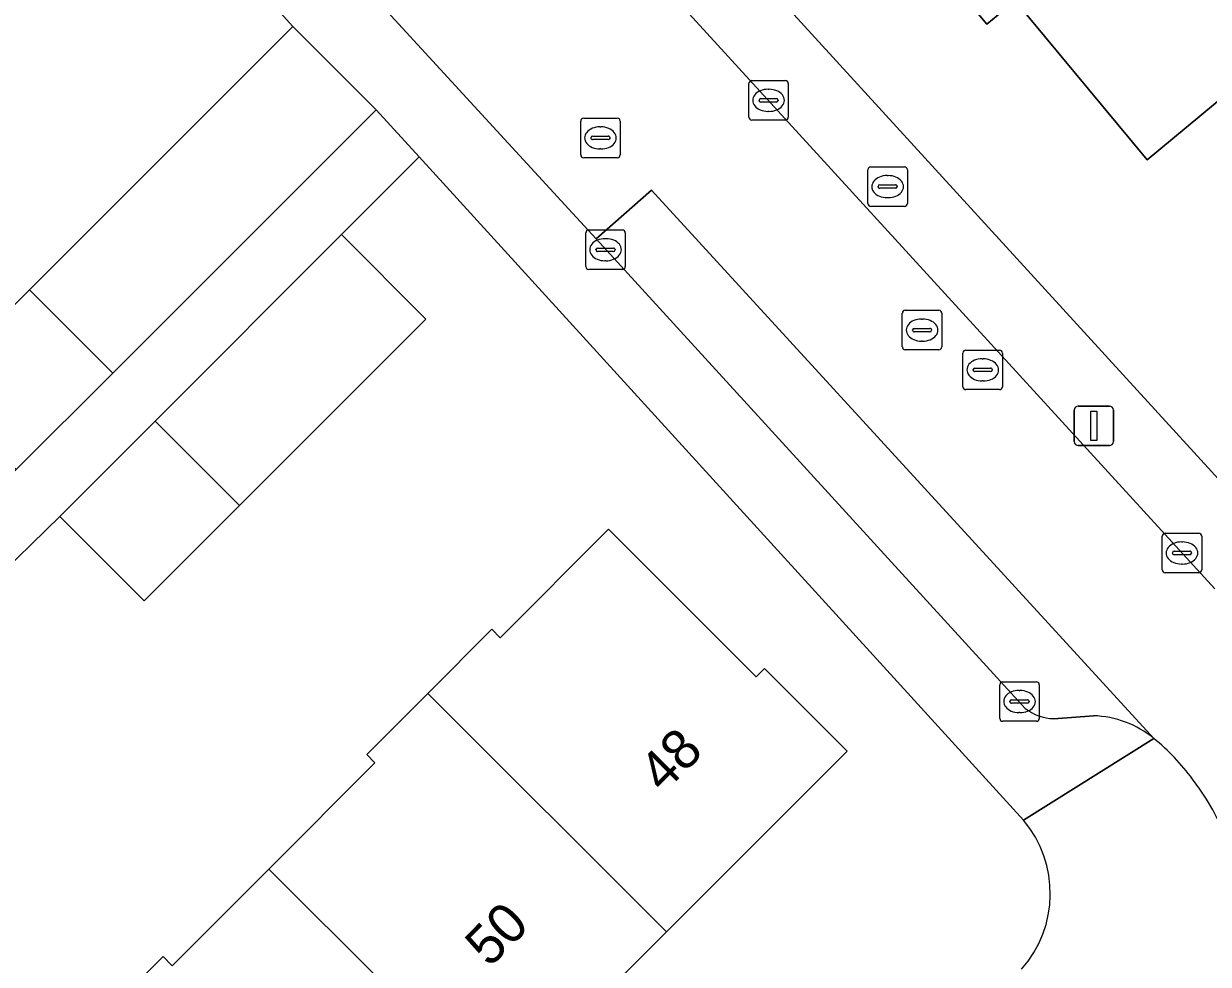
# Model space of a CAD drawing. Extents: x 159039 to 160102, y 381214 to 382524.
# Drawn here: x 159634.1 to 159664.1, y 381850.45 to 381874.27 of the extents above; entities that cross this region are included whole.
import ezdxf

# ---------------------------------------------------------------- set-up
doc = ezdxf.new("R2010")
doc.units = 0
for name, color, linetype in [('IMGEO_Brandkraan', 7, 'Continuous'), ('IMGEO_Erf', 7, 'Continuous'), ('IMGEO_Kolk', 7, 'Continuous'), ('IMGEO_Lichtmast', 7, 'Continuous'), ('IMGEO_Pand', 7, 'Continuous'), ('IMGEO_Pand_nummerreeks', 7, 'Continuous'), ('IMGEO_Parkeervlak_open', 7, 'Continuous'), ('IMGEO_Rijbaan_lokaal_open', 7, 'Continuous'), ('IMGEO_Rioolput', 7, 'Continuous'), ('IMGEO_Voetpad_open', 7, 'Continuous')]:
    doc.layers.add(name, color=color, linetype=linetype)

msp = doc.modelspace()

# ---------------------------------------------------------------- linework, layer by layer
at = {"layer": 'IMGEO_Brandkraan'}
for p, q in [((159655.477, 381869.719), (159655.477, 381870.571)), ((159655.552, 381870.645), (159656.404, 381870.645)), ((159655.965, 381870.425), (159655.99, 381870.425)), ((159656.478, 381870.571), (159656.478, 381869.719)), ((159655.736, 381870.139), (159655.736, 381870.151)), ((159655.779, 381870.188), (159656.177, 381870.188)), ((159656.22, 381870.151), (159656.22, 381870.139)), ((159656.174, 381870.102), (159655.776, 381870.102)), ((159655.988, 381869.865), (159655.963, 381869.865)), ((159656.404, 381869.645), (159655.552, 381869.645))]:
    msp.add_line(p, q, dxfattribs=at)
for points in [[(159655.477, 381869.719), (159655.477, 381870.571)], [(159655.552, 381870.645), (159656.404, 381870.645)], [(159656.478, 381870.571), (159656.478, 381869.719)], [(159656.404, 381869.645), (159655.552, 381869.645)]]:
    msp.add_lwpolyline(points, dxfattribs=at)
for centre, radius, start, end in [((159655.554, 381870.569), 0.0765, 91.552, 178.448), ((159655.554, 381870.569), 0.0765, 91.552, 178.448), ((159656.402, 381870.569), 0.0765, 1.552, 88.448), ((159656.402, 381870.569), 0.0765, 1.552, 88.448), ((159655.776, 381870.148), 0.0403, 85.8775, 175.7526), ((159655.773, 381870.138), 0.0366, 178.938, 274.7102), ((159656.177, 381870.145), 0.043, 264.8664, 352.4533), ((159656.181, 381870.15), 0.0386, 1.7309, 96.639), ((159655.554, 381869.721), 0.0765, 181.552, 268.448), ((159655.554, 381869.721), 0.0765, 181.552, 268.448), ((159656.402, 381869.721), 0.0765, 271.552, 358.448), ((159656.402, 381869.721), 0.0765, 271.552, 358.448)]:
    msp.add_arc(centre, radius, start, end, dxfattribs=at)
for centre, major_axis, ratio, start_param, end_param in [((159655.964, 381870.145), (-0.387, 0.002), 0.722429, 4.712389, 7.853982), ((159655.989, 381870.145), (-0.39, 0.002), 0.717154, 1.570796, 4.712389)]:
    msp.add_ellipse(centre, major_axis=major_axis, ratio=ratio, start_param=start_param, end_param=end_param, dxfattribs=at)
at = {"layer": 'IMGEO_Erf'}
for points in [[(159625.093, 381905.776), (159642.752, 381886.384), (159643.706, 381885.337), (159647.698, 381888.721), (159649.918, 381885.992), (159645.971, 381882.892), (159646.785, 381881.967), (159666.065, 381860.87)], [(159667.292, 381874.76), (159662.551, 381870.821), (159659.205, 381874.848), (159658.492, 381874.255), (159656.606, 381876.524), (159656.499, 381876.653), (159654.289, 381879.311), (159659.743, 381883.844), (159661.924, 381881.22), (159666.529, 381885.047)], [(159611.387, 381844.437), (159613.361, 381842.451), (159617.108, 381846.26), (159615.134, 381848.245), (159617.325, 381850.424), (159619.962, 381853.047), (159621.936, 381851.062), (159625.582, 381854.699), (159623.608, 381856.684), (159625.802, 381858.866), (159628.436, 381861.486), (159630.41, 381859.5), (159633.907, 381862.977), (159631.799, 381865.084), (159634.244, 381867.529), (159638.897, 381872.183), (159640.914, 381874.2), (159631.433, 381884.728)], [(159659.421, 381854.102), (159644.112, 381870.897), (159642.146, 381868.931), (159644.285, 381866.791), (159639.563, 381862.069), (159637.149, 381859.655), (159635.009, 381861.794), (159631.407, 381858.281), (159633.403, 381856.307), (159630.906, 381853.783), (159628.524, 381851.374), (159626.627, 381853.249), (159626.136, 381852.733), (159623.008, 381849.918)], [(159635.839, 381848.857), (159637.626, 381850.646), (159637.86, 381850.412), (159640.306, 381852.862), (159642.993, 381855.552), (159642.785, 381855.76), (159644.33, 381857.308), (159645.954, 381858.934), (159646.166, 381858.722), (159648.906, 381861.466), (159652.647, 381857.73), (159652.859, 381857.942), (159654.951, 381855.852), (159650.376, 381851.27), (159646.144, 381847.032)]]:
    msp.add_lwpolyline(points, dxfattribs=at)
msp.add_arc((159657.204, 381852.242), 2.894, 318.479, 40.0049, dxfattribs=at)
at = {"layer": 'IMGEO_Kolk'}
for p, q in [((159652.536, 381872.83), (159653.388, 381872.83)), ((159652.461, 381871.904), (159652.461, 381872.756)), ((159652.949, 381872.61), (159652.974, 381872.61)), ((159653.462, 381872.756), (159653.462, 381871.904)), ((159652.72, 381872.324), (159652.72, 381872.336)), ((159653.158, 381872.287), (159652.76, 381872.287)), ((159652.763, 381872.373), (159653.161, 381872.373)), ((159653.204, 381872.336), (159653.204, 381872.324)), ((159652.972, 381872.05), (159652.947, 381872.05)), ((159653.388, 381871.83), (159652.536, 381871.83)), ((159648.332, 381868.121), (159648.332, 381868.973)), ((159648.407, 381869.047), (159649.259, 381869.047)), ((159649.333, 381868.973), (159649.333, 381868.121)), ((159648.82, 381868.827), (159648.845, 381868.827)), ((159648.591, 381868.541), (159648.591, 381868.553)), ((159649.029, 381868.504), (159648.631, 381868.504)), ((159648.634, 381868.59), (159649.032, 381868.59)), ((159649.075, 381868.553), (159649.075, 381868.541)), ((159649.259, 381868.047), (159648.407, 381868.047)), ((159648.843, 381868.267), (159648.818, 381868.267)), ((159662.932, 381860.441), (159662.932, 381861.293)), ((159663.007, 381861.367), (159663.859, 381861.367)), ((159663.42, 381861.147), (159663.445, 381861.147)), ((159663.933, 381861.293), (159663.933, 381860.441)), ((159663.191, 381860.861), (159663.191, 381860.873)), ((159663.629, 381860.824), (159663.231, 381860.824)), ((159663.234, 381860.91), (159663.632, 381860.91)), ((159663.675, 381860.873), (159663.675, 381860.861)), ((159663.443, 381860.587), (159663.418, 381860.587)), ((159663.859, 381860.367), (159663.007, 381860.367)), ((159658.817, 381856.679), (159658.817, 381857.531)), ((159658.892, 381857.605), (159659.744, 381857.605)), ((159659.818, 381857.531), (159659.818, 381856.679)), ((159659.305, 381857.385), (159659.33, 381857.385)), ((159659.076, 381857.099), (159659.076, 381857.111)), ((159659.514, 381857.062), (159659.116, 381857.062)), ((159659.119, 381857.148), (159659.517, 381857.148)), ((159659.56, 381857.111), (159659.56, 381857.099)), ((159659.328, 381856.825), (159659.303, 381856.825)), ((159659.744, 381856.605), (159658.892, 381856.605))]:
    msp.add_line(p, q, dxfattribs=at)
for points in [[(159652.536, 381872.83), (159653.388, 381872.83)], [(159652.461, 381871.904), (159652.461, 381872.756)], [(159653.462, 381872.756), (159653.462, 381871.904)], [(159653.388, 381871.83), (159652.536, 381871.83)], [(159648.332, 381868.121), (159648.332, 381868.973)], [(159648.407, 381869.047), (159649.259, 381869.047)], [(159649.333, 381868.973), (159649.333, 381868.121)], [(159649.259, 381868.047), (159648.407, 381868.047)], [(159662.932, 381860.441), (159662.932, 381861.293)], [(159663.007, 381861.367), (159663.859, 381861.367)], [(159663.933, 381861.293), (159663.933, 381860.441)], [(159663.859, 381860.367), (159663.007, 381860.367)], [(159658.817, 381856.679), (159658.817, 381857.531)], [(159658.892, 381857.605), (159659.744, 381857.605)], [(159659.818, 381857.531), (159659.818, 381856.679)], [(159659.744, 381856.605), (159658.892, 381856.605)]]:
    msp.add_lwpolyline(points, dxfattribs=at)
for centre, radius, start, end in [((159652.538, 381872.754), 0.0765, 91.552, 178.448), ((159652.538, 381872.754), 0.0765, 91.552, 178.448), ((159653.386, 381872.754), 0.0765, 1.552, 88.448), ((159653.386, 381872.754), 0.0765, 1.552, 88.448), ((159652.76, 381872.333), 0.0403, 85.8775, 175.7526), ((159652.757, 381872.323), 0.0366, 178.938, 274.7102), ((159653.161, 381872.33), 0.043, 264.8664, 352.4533), ((159653.165, 381872.335), 0.0386, 1.7309, 96.639), ((159652.538, 381871.906), 0.0765, 181.552, 268.448), ((159652.538, 381871.906), 0.0765, 181.552, 268.448), ((159653.386, 381871.906), 0.0765, 271.552, 358.448), ((159653.386, 381871.906), 0.0765, 271.552, 358.448), ((159648.409, 381868.971), 0.0765, 91.552, 178.448), ((159648.409, 381868.971), 0.0765, 91.552, 178.448), ((159649.257, 381868.971), 0.0765, 1.552, 88.448), ((159649.257, 381868.971), 0.0765, 1.552, 88.448), ((159648.631, 381868.55), 0.0403, 85.8775, 175.7526), ((159648.628, 381868.54), 0.0366, 178.938, 274.7102), ((159649.032, 381868.547), 0.043, 264.8664, 352.4533), ((159649.036, 381868.552), 0.0386, 1.7309, 96.639), ((159648.409, 381868.123), 0.0765, 181.552, 268.448), ((159648.409, 381868.123), 0.0765, 181.552, 268.448), ((159649.257, 381868.123), 0.0765, 271.552, 358.448), ((159649.257, 381868.123), 0.0765, 271.552, 358.448), ((159663.009, 381861.291), 0.0765, 91.552, 178.448), ((159663.009, 381861.291), 0.0765, 91.552, 178.448), ((159663.857, 381861.291), 0.0765, 1.552, 88.448), ((159663.857, 381861.291), 0.0765, 1.552, 88.448), ((159663.231, 381860.87), 0.0403, 85.8775, 175.7526), ((159663.228, 381860.86), 0.0366, 178.938, 274.7102), ((159663.632, 381860.867), 0.043, 264.8664, 352.4533), ((159663.636, 381860.872), 0.0386, 1.7309, 96.639), ((159663.009, 381860.443), 0.0765, 181.552, 268.448), ((159663.009, 381860.443), 0.0765, 181.552, 268.448), ((159663.857, 381860.443), 0.0765, 271.552, 358.448), ((159663.857, 381860.443), 0.0765, 271.552, 358.448), ((159658.894, 381857.529), 0.0765, 91.552, 178.448), ((159658.894, 381857.529), 0.0765, 91.552, 178.448), ((159659.742, 381857.529), 0.0765, 1.552, 88.448), ((159659.742, 381857.529), 0.0765, 1.552, 88.448), ((159659.116, 381857.108), 0.0403, 85.8775, 175.7526), ((159659.113, 381857.098), 0.0366, 178.938, 274.7102), ((159659.517, 381857.105), 0.043, 264.8664, 352.4533), ((159659.521, 381857.11), 0.0386, 1.7309, 96.639), ((159658.894, 381856.681), 0.0765, 181.552, 268.448), ((159658.894, 381856.681), 0.0765, 181.552, 268.448), ((159659.742, 381856.681), 0.0765, 271.552, 358.448), ((159659.742, 381856.681), 0.0765, 271.552, 358.448)]:
    msp.add_arc(centre, radius, start, end, dxfattribs=at)
for centre, major_axis, ratio, start_param, end_param in [((159652.948, 381872.33), (-0.387, 0.002), 0.722429, 4.712389, 7.853982), ((159652.973, 381872.33), (-0.39, 0.002), 0.717154, 1.570796, 4.712389), ((159648.819, 381868.547), (-0.387, 0.002), 0.722429, 4.712389, 7.853982), ((159648.844, 381868.547), (-0.39, 0.002), 0.717154, 1.570796, 4.712389), ((159663.419, 381860.867), (-0.387, 0.002), 0.722429, 4.712389, 7.853982), ((159663.444, 381860.867), (-0.39, 0.002), 0.717154, 1.570796, 4.712389), ((159659.304, 381857.105), (-0.387, 0.002), 0.722429, 4.712389, 7.853982), ((159659.329, 381857.105), (-0.39, 0.002), 0.717154, 1.570796, 4.712389)]:
    msp.add_ellipse(centre, major_axis=major_axis, ratio=ratio, start_param=start_param, end_param=end_param, dxfattribs=at)
at = {"layer": 'IMGEO_Lichtmast'}
for p, q in [((159660.706, 381863.687), (159660.706, 381864.487)), ((159660.706, 381864.487), (159660.706, 381863.687)), ((159660.806, 381864.587), (159661.596, 381864.587)), ((159661.596, 381864.587), (159660.806, 381864.587)), ((159661.696, 381864.487), (159661.696, 381863.687)), ((159661.696, 381863.687), (159661.696, 381864.487)), ((159661.596, 381863.587), (159660.806, 381863.587)), ((159660.806, 381863.587), (159661.596, 381863.587))]:
    msp.add_line(p, q, dxfattribs=at)
msp.add_lwpolyline([(159661.126, 381864.462), (159661.276, 381864.462), (159661.276, 381863.712), (159661.126, 381863.712), (159661.126, 381864.462)], dxfattribs=at)
for centre, start, end in [((159660.806, 381864.487), 90, 180), ((159660.806, 381864.487), 90, 180), ((159661.596, 381864.487), 0, 90), ((159661.596, 381864.487), 360, 90), ((159660.806, 381863.687), 180, 270), ((159660.806, 381863.687), 180, 270), ((159661.596, 381863.687), 270, 0), ((159661.596, 381863.687), 270, 0)]:
    msp.add_arc(centre, 0.1, start, end, dxfattribs=at)
at = {"layer": 'IMGEO_Pand'}
for points in [[(159661.924, 381881.22), (159659.743, 381883.844), (159654.289, 381879.311), (159656.499, 381876.653), (159656.606, 381876.524), (159658.492, 381874.255), (159659.205, 381874.848), (159662.551, 381870.821), (159667.292, 381874.76)], [(159634.244, 381867.529), (159636.351, 381865.422), (159641.004, 381870.075), (159643.021, 381872.093), (159640.914, 381874.2), (159638.897, 381872.183)], [(159639.563, 381862.069), (159644.285, 381866.791), (159642.146, 381868.931), (159637.422, 381864.207)], [(159634.244, 381867.529), (159631.799, 381865.084), (159633.907, 381862.977), (159636.351, 381865.422)], [(159639.563, 381862.069), (159637.422, 381864.207), (159635.009, 381861.794), (159637.149, 381859.655)], [(159644.33, 381857.308), (159650.376, 381851.27), (159654.951, 381855.852), (159652.859, 381857.942), (159652.647, 381857.73), (159648.906, 381861.466), (159646.166, 381858.722), (159645.954, 381858.934)], [(159646.144, 381847.032), (159650.376, 381851.27), (159644.33, 381857.308), (159642.785, 381855.76), (159642.993, 381855.552), (159640.306, 381852.862)], [(159646.144, 381847.032), (159640.306, 381852.862), (159637.86, 381850.412), (159637.626, 381850.646), (159635.839, 381848.857), (159641.911, 381842.793)]]:
    msp.add_lwpolyline(points, close=True, dxfattribs=at)
at = {"layer": 'IMGEO_Parkeervlak_open'}
for points in [[(159662.723, 381856.171), (159649.998, 381870.057), (159648.596, 381868.82), (159659.462, 381856.931)], [(159660.184, 381856.671), (159661.188, 381856.745)]]:
    msp.add_lwpolyline(points, dxfattribs=at)
for centre, radius, start, end in [((159660.217, 381857.895), 1.224, 231.9295, 268.4615), ((159661.097, 381854.163), 2.584, 51.008, 87.9863)]:
    msp.add_arc(centre, radius, start, end, dxfattribs=at)
at = {"layer": 'IMGEO_Rijbaan_lokaal_open'}
for points in [[(159624.476, 381895.195), (159624.549, 381895.115), (159631.99, 381886.975), (159641.863, 381876.151), (159647.997, 381869.474), (159648.596, 381868.82), (159649.998, 381870.057), (159662.723, 381856.171)], [(159664.266, 381859.959), (159645.372, 381880.635)]]:
    msp.add_lwpolyline(points, dxfattribs=at)
for centre, radius, start, end in [((159659.085, 381851.741), 5.732, 36.3686, 50.6091), ((159658.399, 381851.109), 6.661, 314.752, 37.2432)]:
    msp.add_arc(centre, radius, start, end, dxfattribs=at)
at = {"layer": 'IMGEO_Rioolput'}
for p, q in [((159648.204, 381870.952), (159648.204, 381871.804)), ((159648.279, 381871.878), (159649.131, 381871.878)), ((159648.692, 381871.658), (159648.717, 381871.658)), ((159649.205, 381871.804), (159649.205, 381870.952)), ((159648.463, 381871.372), (159648.463, 381871.384)), ((159648.901, 381871.335), (159648.503, 381871.335)), ((159648.506, 381871.421), (159648.904, 381871.421)), ((159648.947, 381871.384), (159648.947, 381871.372)), ((159648.715, 381871.098), (159648.69, 381871.098)), ((159649.131, 381870.878), (159648.279, 381870.878)), ((159656.35, 381866.086), (159656.35, 381866.938)), ((159656.425, 381867.012), (159657.277, 381867.012)), ((159657.351, 381866.938), (159657.351, 381866.086)), ((159656.609, 381866.506), (159656.609, 381866.518)), ((159656.652, 381866.555), (159657.05, 381866.555)), ((159656.838, 381866.792), (159656.863, 381866.792)), ((159657.093, 381866.518), (159657.093, 381866.506)), ((159657.047, 381866.469), (159656.649, 381866.469)), ((159656.861, 381866.232), (159656.836, 381866.232)), ((159657.277, 381866.012), (159656.425, 381866.012)), ((159657.886, 381865.078), (159657.886, 381865.93)), ((159657.961, 381866.004), (159658.813, 381866.004)), ((159658.887, 381865.93), (159658.887, 381865.078)), ((159658.374, 381865.784), (159658.399, 381865.784)), ((159658.145, 381865.498), (159658.145, 381865.51)), ((159658.583, 381865.461), (159658.185, 381865.461)), ((159658.188, 381865.547), (159658.586, 381865.547)), ((159658.629, 381865.51), (159658.629, 381865.498)), ((159658.397, 381865.224), (159658.372, 381865.224)), ((159658.813, 381865.004), (159657.961, 381865.004))]:
    msp.add_line(p, q, dxfattribs=at)
for points in [[(159648.204, 381870.952), (159648.204, 381871.804)], [(159648.279, 381871.878), (159649.131, 381871.878)], [(159649.205, 381871.804), (159649.205, 381870.952)], [(159649.131, 381870.878), (159648.279, 381870.878)], [(159656.35, 381866.086), (159656.35, 381866.938)], [(159656.425, 381867.012), (159657.277, 381867.012)], [(159657.351, 381866.938), (159657.351, 381866.086)], [(159657.277, 381866.012), (159656.425, 381866.012)], [(159657.886, 381865.078), (159657.886, 381865.93)], [(159657.961, 381866.004), (159658.813, 381866.004)], [(159658.887, 381865.93), (159658.887, 381865.078)], [(159658.813, 381865.004), (159657.961, 381865.004)]]:
    msp.add_lwpolyline(points, dxfattribs=at)
for centre, radius, start, end in [((159648.281, 381871.802), 0.0765, 91.552, 178.448), ((159648.281, 381871.802), 0.0765, 91.552, 178.448), ((159649.129, 381871.802), 0.0765, 1.552, 88.448), ((159649.129, 381871.802), 0.0765, 1.552, 88.448), ((159648.503, 381871.381), 0.0403, 85.8775, 175.7526), ((159648.5, 381871.371), 0.0366, 178.938, 274.7102), ((159648.904, 381871.378), 0.043, 264.8664, 352.4533), ((159648.908, 381871.383), 0.0386, 1.7309, 96.639), ((159648.281, 381870.954), 0.0765, 181.552, 268.448), ((159648.281, 381870.954), 0.0765, 181.552, 268.448), ((159649.129, 381870.954), 0.0765, 271.552, 358.448), ((159649.129, 381870.954), 0.0765, 271.552, 358.448), ((159656.427, 381866.936), 0.0765, 91.552, 178.448), ((159656.427, 381866.936), 0.0765, 91.552, 178.448), ((159657.275, 381866.936), 0.0765, 1.552, 88.448), ((159657.275, 381866.936), 0.0765, 1.552, 88.448), ((159656.649, 381866.515), 0.0403, 85.8775, 175.7526), ((159657.054, 381866.517), 0.0386, 1.7309, 96.639), ((159656.646, 381866.505), 0.0366, 178.938, 274.7102), ((159657.05, 381866.512), 0.043, 264.8664, 352.4533), ((159656.427, 381866.088), 0.0765, 181.552, 268.448), ((159656.427, 381866.088), 0.0765, 181.552, 268.448), ((159657.275, 381866.088), 0.0765, 271.552, 358.448), ((159657.275, 381866.088), 0.0765, 271.552, 358.448), ((159657.963, 381865.928), 0.0765, 91.552, 178.448), ((159657.963, 381865.928), 0.0765, 91.552, 178.448), ((159658.811, 381865.928), 0.0765, 1.552, 88.448), ((159658.811, 381865.928), 0.0765, 1.552, 88.448), ((159658.185, 381865.507), 0.0403, 85.8775, 175.7526), ((159658.182, 381865.497), 0.0366, 178.938, 274.7102), ((159658.586, 381865.504), 0.043, 264.8664, 352.4533), ((159658.59, 381865.509), 0.0386, 1.7309, 96.639), ((159657.963, 381865.08), 0.0765, 181.552, 268.448), ((159657.963, 381865.08), 0.0765, 181.552, 268.448), ((159658.811, 381865.08), 0.0765, 271.552, 358.448), ((159658.811, 381865.08), 0.0765, 271.552, 358.448)]:
    msp.add_arc(centre, radius, start, end, dxfattribs=at)
for centre, major_axis, ratio, start_param, end_param in [((159648.691, 381871.378), (-0.387, 0.002), 0.722429, 4.712389, 7.853982), ((159648.716, 381871.378), (-0.39, 0.002), 0.717154, 1.570796, 4.712389), ((159656.837, 381866.512), (-0.387, 0.002), 0.722429, 4.712389, 7.853982), ((159656.862, 381866.512), (-0.39, 0.002), 0.717154, 1.570796, 4.712389), ((159658.373, 381865.504), (-0.387, 0.002), 0.722429, 4.712389, 7.853982), ((159658.398, 381865.504), (-0.39, 0.002), 0.717154, 1.570796, 4.712389)]:
    msp.add_ellipse(centre, major_axis=major_axis, ratio=ratio, start_param=start_param, end_param=end_param, dxfattribs=at)
at = {"layer": 'IMGEO_Voetpad_open'}
for points in [[(159659.462, 381856.931), (159648.596, 381868.82), (159647.997, 381869.474), (159641.863, 381876.151), (159631.99, 381886.975)], [(159631.433, 381884.728), (159640.914, 381874.2), (159643.021, 381872.093), (159644.112, 381870.897), (159659.421, 381854.102), (159662.723, 381856.171)], [(159646.785, 381881.967), (159645.372, 381880.635), (159664.266, 381859.959)], [(159666.065, 381860.87), (159646.785, 381881.967)], [(159623.008, 381849.918), (159626.136, 381852.733), (159626.627, 381853.249), (159626.428, 381853.446), (159628.821, 381855.866), (159631.307, 381858.38), (159631.407, 381858.281), (159635.009, 381861.794), (159637.422, 381864.207), (159642.146, 381868.931), (159644.112, 381870.897), (159643.021, 381872.093), (159641.004, 381870.075), (159636.351, 381865.422), (159633.907, 381862.977), (159630.41, 381859.5), (159627.781, 381856.887), (159625.582, 381854.699), (159621.936, 381851.062), (159619.302, 381848.442)], [(159661.188, 381856.745), (159660.184, 381856.671)], [(159662.723, 381856.171), (159659.421, 381854.102)]]:
    msp.add_lwpolyline(points, dxfattribs=at)
for centre, radius, start, end in [((159660.217, 381857.895), 1.224, 231.9295, 268.4615), ((159661.097, 381854.163), 2.584, 51.008, 87.9863), ((159659.085, 381851.741), 5.732, 36.3686, 50.6091), ((159658.399, 381851.109), 6.661, 314.752, 37.2432), ((159657.204, 381852.242), 2.894, 318.479, 40.0049)]:
    msp.add_arc(centre, radius, start, end, dxfattribs=at)

# ---------------------------------------------------------------- texts
at = {"layer": 'IMGEO_Pand_nummerreeks'}
for s, p in [('48', (159650.298, 381854.758)), ('50', (159645.894, 381850.348))]:
    msp.add_text(s, height=1, rotation=45.0401, dxfattribs=at).set_placement(p)

doc.saveas('drawing.dxf')
